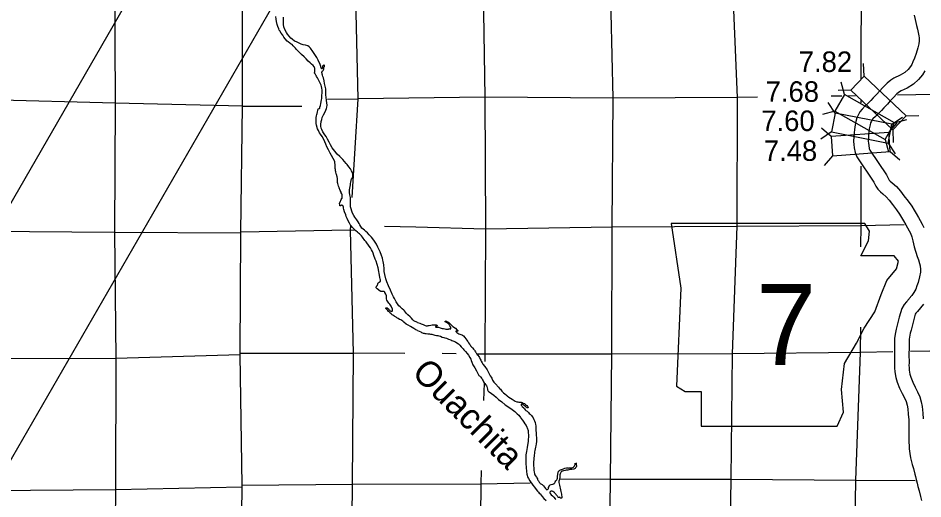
# Model space of a CAD drawing. Extents: x 369523 to 838377, y 495025 to 936819.
# Drawn here: x 630067 to 667340, y 607625 to 627433 of the extents above; entities that cross this region are included whole.
import ezdxf

# ---------------------------------------------------------------- set-up
doc = ezdxf.new("R2010")
doc.units = 0
for name, color, linetype in [('21', 7, 'Continuous'), ('22', 7, 'Continuous'), ('DSN_DRFT_Junk-No-Plot', 7, 'Continuous'), ('Level 1', 7, 'Continuous'), ('Level 10', 7, 'Continuous'), ('Level 15', 7, 'Continuous'), ('Level 21', 7, 'Continuous'), ('Level 22', 7, 'Continuous')]:
    doc.layers.add(name, color=color, linetype=linetype)

msp = doc.modelspace()

# ---------------------------------------------------------------- linework, layer by layer
at = {"layer": '21'}
for p, q in [((715348, 757482), (625588, 602013)), ((623656, 609226), (708796, 756692))]:
    msp.add_line(p, q, dxfattribs=at)
at = {"layer": '22'}
msp.add_lwpolyline([(656967, 618972), (657367, 616307), (657189, 612266), (657544, 612044), (658210, 612044), (658210, 610623), (663806, 610623), (664073, 611200), (663984, 612133), (664117, 613199), (664605, 614042), (664916, 614664), (665360, 615330), (665627, 616041), (665849, 616618), (666249, 617107), (666337, 617417), (666160, 617640), (664783, 617640), (665094, 618261), (665138, 618661), (664954, 618968)], close=True, dxfattribs=at)
at = {"layer": 'Level 1'}
for points in [[(666974, 627551), (667015, 627378), (667079, 627129), (667114, 626982), (667148, 626842), (667173, 626698), (667181, 626615), (667180, 626493), (667174, 626378), (667128, 626205), (667062, 625976), (666989, 625785), (666925, 625634), (666880, 625527), (666827, 625438), (666729, 625321), (666590, 625197), (666405, 625082), (666146, 624963), (666025, 624882), (665867, 624759), (665692, 624576), (665552, 624420), (665442, 624299), (665297, 624148), (665198, 624043), (665095, 623936), (664962, 623813), (664832, 623679), (664741, 623569), (664681, 623462), (664621, 623327), (664576, 623170), (664536, 622956), (664521, 622829), (664508, 622717), (664495, 622550), (664488, 622345), (664497, 622229), (664513, 622087), (664550, 621894), (664618, 621715), (665320, 620671), (665404, 620512), (665479, 620390), (665587, 620276), (665688, 620195), (665830, 620069), (665946, 619934), (666081, 619749), (666251, 619528), (666379, 619357), (666460, 619219), (666546, 619077), (666638, 618917), (666711, 618798), (666774, 618675), (666826, 618568), (666879, 618418), (666924, 618257), (666984, 618005), (667106, 617605), (667155, 617471), (667201, 617319), (667225, 617223), (667238, 617080), (667237, 616971), (667200, 616772), (667147, 616539), (667097, 616403), (667045, 616272), (666969, 616131), (666883, 616010), (666775, 615879)], [(667417, 625256), (667319, 625091), (667162, 624903), (666950, 624714), (666690, 624553), (666439, 624437), (666376, 624395), (666271, 624313), (666132, 624168), (665997, 624018), (665881, 623889), (665731, 623734), (665633, 623629), (665514, 623507), (665381, 623384), (665281, 623280), (665238, 623228), (665217, 623191), (665187, 623123), (665161, 623032), (665129, 622867), (665117, 622758), (665105, 622658), (665094, 622517), (665089, 622357), (665094, 622286), (665107, 622179), (665130, 622059), (665155, 621992), (665835, 620980), (665926, 620809), (665957, 620757), (665995, 620718), (666075, 620653), (666258, 620491), (666417, 620307), (666561, 620109), (666729, 619891), (666880, 619690), (666976, 619525), (667062, 619382), (667154, 619224), (667234, 619092), (667311, 618942), (667380, 618800)], [(666769, 615873), (666666, 615740), (666564, 615635), (666473, 615468), (666418, 615295), (666367, 615118), (666312, 614890), (666270, 614721), (666242, 614612), (666209, 614487), (666173, 614248), (666171, 614066), (666171, 613870), (666165, 613574), (666170, 613251), (666166, 613102), (666170, 613019), (666179, 612857), (666219, 612620), (666276, 612438), (666383, 612184), (666489, 611964), (666581, 611783), (666648, 611632), (666688, 611482), (666720, 611338), (666740, 611112), (666758, 610888), (666764, 610699), (666767, 610503), (666765, 610309), (666763, 610142), (666767, 609951), (666772, 609827), (666777, 609685), (666797, 609490), (666827, 609321), (666853, 609203), (666901, 609048), (666952, 608877), (667010, 608645), (667036, 608543), (667062, 608428), (667099, 608267), (667133, 608136), (667180, 607958), (667236, 607727), (667282, 607561)], [(667242, 615503), (667119, 615345), (667052, 615276), (667028, 615232), (666992, 615121), (666947, 614964), (666895, 614748), (666852, 614574), (666822, 614459), (666797, 614365), (666773, 614200), (666771, 614062), (666771, 613865), (666766, 613573), (666770, 613247), (666766, 613108), (666769, 613050), (666776, 612924), (666804, 612760), (666840, 612645), (666930, 612432), (667027, 612229), (667123, 612040), (667215, 611833), (667271, 611625), (667315, 611429), (667338, 611162), (667358, 610921)], [(667359, 615644), (667237, 615496)]]:
    msp.add_lwpolyline(points, dxfattribs=at)
at = {"layer": 'Level 10'}
for points in [[(642400, 623575), (642413, 623621), (642420, 623660), (642427, 623686), (642443, 623706), (642451, 623712), (642463, 623713), (642481, 623715), (642492, 623725), (642501, 623760), (642522, 623830), (642542, 623921), (642564, 624068), (642573, 624118), (642580, 624170), (642586, 624240), (642589, 624353), (642587, 624463), (642579, 624547), (642567, 624615), (642550, 624668), (642516, 624746), (642443, 624892), (642397, 624977), (642364, 625028), (642345, 625062), (642332, 625082), (642318, 625109), (642303, 625133), (642284, 625169), (642284, 625179), (642289, 625215), (642292, 625261), (642293, 625289), (642293, 625309), (642290, 625343), (642288, 625369), (642281, 625393), (642272, 625415), (642266, 625423), (642229, 625476), (642152, 625542), (642105, 625587), (642023, 625655), (641933, 625751), (641847, 625833), (641747, 625927), (641700, 625976), (641669, 626005), (641602, 626066), (641539, 626134), (641493, 626189), (641440, 626250), (641399, 626297), (641358, 626342), (641323, 626365), (641299, 626377), (641255, 626402), (641189, 626458), (641157, 626481), (641067, 626585), (641019, 626650), (640975, 626733), (640903, 626816), (640847, 626903), (640827, 626942), (640807, 626990), (640765, 627087), (640737, 627172), (640714, 627294), (640704, 627388), (640691, 627502)], [(642785, 623945), (642770, 624043), (642753, 624182), (642743, 624262), (642745, 624362), (642751, 624427), (642749, 624525), (642723, 624622), (642694, 624742), (642677, 624844), (642644, 624977), (642627, 625033), (642606, 625078), (642591, 625118), (642588, 625144), (642586, 625176), (642585, 625206), (642587, 625220), (642596, 625244), (642614, 625263), (642635, 625281), (642653, 625302), (642660, 625330), (642661, 625364), (642662, 625392), (642664, 625406), (642672, 625418), (642681, 625429), (642685, 625435), (642693, 625451), (642693, 625461), (642690, 625471), (642684, 625483), (642672, 625488), (642656, 625490), (642638, 625478), (642623, 625463), (642613, 625451), (642603, 625435), (642602, 625419), (642602, 625407), (642603, 625391), (642599, 625367), (642591, 625352), (642582, 625344), (642572, 625342), (642564, 625346), (642560, 625352), (642549, 625383), (642540, 625431), (642538, 625437), (642510, 625515), (642425, 625701), (642367, 625814), (642298, 625930), (642242, 626017), (642184, 626098), (642141, 626153), (642108, 626190), (642053, 626249), (641998, 626285), (641900, 626317), (641811, 626335), (641729, 626361), (641672, 626390), (641616, 626416), (641539, 626449), (641450, 626489), (641351, 626564), (641304, 626607), (641230, 626686), (641170, 626766), (641129, 626835), (641062, 626958), (641019, 627067), (641003, 627167), (641000, 627211), (641004, 627385), (640998, 627475)], [(646517, 614897), (646370, 614967), (646329, 615004), (646280, 615067), (646214, 615126), (646123, 615208), (646069, 615262), (645985, 615371), (645952, 615400), (645893, 615453), (645807, 615537), (645758, 615583), (645691, 615662), (645637, 615745), (645572, 615881), (645532, 615951), (645476, 616059), (645402, 616222), (645332, 616398), (645262, 616567), (645213, 616696), (645177, 616863), (645154, 616993), (645145, 617101), (645129, 617271), (645110, 617405), (645097, 617464), (645075, 617544), (645042, 617651), (644977, 617810), (644892, 618000), (644830, 618119), (644726, 618289), (644619, 618402), (644525, 618508), (644455, 618581), (644394, 618641), (644343, 618690), (644231, 618784), (644181, 618844), (644144, 618914), (644117, 618967), (644073, 619036), (644015, 619121), (643945, 619231), (643895, 619306), (643847, 619397), (643811, 619483), (643785, 619572), (643767, 619660), (643757, 619724), (643760, 619770), (643762, 619926), (643756, 620038), (643737, 620148), (643725, 620250), (643721, 620316), (643720, 620352), (643737, 620422), (643745, 620495), (643755, 620563), (643764, 620615), (643777, 620668), (643785, 620740), (643807, 620813), (643827, 620841), (643840, 620869), (643853, 620924), (643857, 621004), (643839, 621066), (643806, 621139), (643754, 621228), (643690, 621308), (643626, 621397), (643583, 621438), (643517, 621521), (643447, 621609), (643318, 621736), (643208, 621832), (643109, 621949), (643012, 622091), (642938, 622206), (642875, 622320), (642816, 622447), (642754, 622554), (642698, 622627), (642623, 622745), (642575, 622846), (642556, 622894), (642540, 622981), (642536, 623047), (642549, 623174), (642573, 623259), (642597, 623339), (642647, 623449), (642706, 623550), (642750, 623639), (642772, 623704), (642785, 623758), (642793, 623847), (642785, 623945)], [(644629, 617892), (644584, 617965), (644532, 618034), (644402, 618209), (644355, 618276), (644252, 618402), (644209, 618461), (644170, 618500), (644127, 618545), (644090, 618576), (644045, 618617), (643984, 618665), (643896, 618751), (643847, 618806), (643804, 618855), (643761, 618906), (643713, 618981), (643650, 619106), (643622, 619182), (643587, 619261), (643565, 619332), (643516, 619457), (643488, 619553), (643479, 619601), (643476, 619639), (643465, 619685), (643456, 619698), (643444, 619704), (643428, 619714), (643412, 619721), (643394, 619723), (643380, 619717), (643368, 619708), (643362, 619702), (643355, 619694), (643349, 619694), (643339, 619693), (643319, 619699), (643318, 619719), (643324, 619741), (643308, 619799), (643348, 619888), (643359, 619922), (643376, 619953), (643407, 619996), (643409, 620004), (643411, 620016), (643413, 620028), (643416, 620048), (643418, 620064), (643421, 620082), (643421, 620108), (643417, 620160), (643403, 620196), (643380, 620233), (643373, 620255), (643329, 620336), (643291, 620440), (643287, 620455), (643269, 620515), (643252, 620569), (643241, 620619), (643230, 620666), (643230, 620734), (643227, 620784), (643220, 620828), (643206, 620894), (643180, 620988), (643174, 621016), (643154, 621095), (643146, 621147), (643139, 621203), (643135, 621229), (643134, 621251), (643133, 621291), (643126, 621339), (643125, 621377), (643116, 621499), (643114, 621513), (643105, 621551), (643043, 621653), (642976, 621776), (642926, 621871), (642855, 622001), (642790, 622128), (642743, 622241), (642707, 622340), (642665, 622432), (642592, 622550), (642522, 622652), (642486, 622708), (642436, 622797), (642401, 622876), (642357, 623017), (642346, 623085), (642341, 623217), (642340, 623335), (642356, 623402), (642377, 623458), (642384, 623504), (642400, 623575)], [(646525, 614560), (646457, 614597), (646410, 614620), (646370, 614641), (646307, 614681), (646238, 614728), (646139, 614779), (646058, 614821), (645954, 614907), (645915, 614942), (645875, 614973), (645834, 614996), (645778, 615019), (645721, 615052), (645676, 615083), (645638, 615108), (645593, 615137), (645571, 615152), (645541, 615172), (645500, 615199), (645478, 615214), (645455, 615232), (645415, 615261), (645392, 615284), (645376, 615306), (645351, 615325), (645331, 615349), (645302, 615382), (645277, 615408), (645267, 615417), (645261, 615423), (645234, 615449), (645222, 615468), (645220, 615478), (645217, 615492), (645221, 615494), (645225, 615496), (645235, 615503), (645249, 615499), (645269, 615492), (645320, 615459), (645345, 615431), (645375, 615402), (645396, 615374), (645416, 615359), (645436, 615349), (645460, 615354), (645476, 615366), (645484, 615378), (645487, 615399), (645491, 615413), (645488, 615441), (645450, 615532), (645431, 615564), (645409, 615601), (645375, 615648), (645343, 615690), (645306, 615735), (645264, 615808), (645248, 615868), (645245, 615930), (645237, 615996), (645220, 616065), (645180, 616134), (645170, 616148), (645146, 616164), (645117, 616171), (645086, 616170), (645050, 616169), (645030, 616169), (645010, 616174), (644985, 616182), (644855, 616275), (644839, 616294), (644829, 616302), (644815, 616316), (644814, 616336), (644816, 616356), (644825, 616380), (644842, 616407), (644866, 616419), (644875, 616439), (644881, 616476), (644888, 616504), (644905, 616532), (644937, 616553), (644956, 616564), (644978, 616574), (644988, 616580), (644997, 616601), (644990, 616655), (644982, 616682), (644968, 616754), (644899, 617143), (644855, 617286), (644818, 617414), (644782, 617507), (644723, 617656), (644693, 617743), (644669, 617813), (644629, 617892)], [(646517, 614897), (646616, 614862), (646677, 614835), (646753, 614811), (646836, 614766), (646880, 614757), (646930, 614759), (646962, 614764), (646996, 614772), (647066, 614785), (647122, 614793), (647172, 614794), (647261, 614795), (647283, 614795), (647305, 614787), (647323, 614777), (647329, 614769), (647331, 614761), (647323, 614747), (647303, 614735), (647296, 614729), (647272, 614725), (647262, 614721), (647259, 614723), (647258, 614721), (647258, 614715), (647266, 614707), (647274, 614701), (647312, 614701), (647388, 614696), (647461, 614677), (647541, 614650), (647587, 614640), (647642, 614631), (647682, 614623), (647744, 614614), (647770, 614614), (647796, 614616), (647816, 614625), (647832, 614633), (647852, 614639), (647870, 614635), (647882, 614627), (647890, 614631), (647898, 614655), (647898, 614669), (647892, 614695), (647855, 614755), (647842, 614777), (647822, 614812), (647804, 614834), (647773, 614858), (647753, 614868), (647715, 614889), (647691, 614905), (647693, 614903), (647664, 614921), (647660, 614927), (647666, 614941), (647676, 614953), (647688, 614955), (647706, 614949), (647757, 614924), (647795, 614900), (647825, 614882), (647844, 614863), (647906, 614801), (647981, 614734), (648080, 614655), (648137, 614596), (648153, 614584), (648176, 614560), (648180, 614556), (648182, 614552), (648180, 614540), (648172, 614532), (648156, 614526), (648134, 614532), (648124, 614538), (648110, 614540), (648096, 614538), (648096, 614534), (648102, 614518), (648110, 614506), (648137, 614480), (648177, 614459), (648223, 614431), (648300, 614402), (648350, 614382), (648375, 614365), (648409, 614337), (648466, 614280), (648511, 614218), (648549, 614167), (648580, 614125), (648604, 614091), (648621, 614058), (648669, 613994), (648686, 613966), (648710, 613935), (648723, 613917)], [(646525, 614560), (646654, 614509), (646689, 614485), (646733, 614460), (646755, 614456), (646793, 614446), (646828, 614433), (646880, 614435), (646948, 614430), (647010, 614420), (647058, 614417), (647115, 614408), (647187, 614386), (647229, 614375), (647310, 614360), (647352, 614352), (647404, 614341), (647456, 614333), (647470, 614329), (647541, 614294), (647612, 614271), (647642, 614265), (647722, 614242), (647799, 614209), (647889, 614172), (647938, 614156), (648018, 614125), (648057, 614104), (648103, 614076), (648206, 614007), (648263, 613958), (648324, 613887), (648397, 613811), (648435, 613768), (648504, 613695), (648571, 613615), (648618, 613552), (648670, 613451), (648711, 613377), (648733, 613323), (648762, 613252), (648805, 613150), (648879, 613019), (648947, 612900), (648998, 612821), (649051, 612715), (649081, 612698), (649112, 612654), (649165, 612589), (649205, 612533), (649226, 612483), (649244, 612452), (649271, 612402), (649301, 612374), (649328, 612335), (649358, 612289), (649371, 612255), (649390, 612197), (649400, 612149), (649403, 612116), (649411, 612088), (649427, 612064), (649445, 612052), (649474, 612040), (649571, 611971), (649664, 611896), (649759, 611816), (649860, 611725), (649994, 611622), (650137, 611504), (650242, 611437), (650420, 611303), (650530, 611224), (650631, 611131), (650696, 611068), (650763, 610977), (650783, 610951), (650840, 610862), (650894, 610780), (650940, 610723), (650999, 610642), (651030, 610576), (651041, 610550), (651078, 610445), (651089, 610169), (651084, 610087), (651081, 609997), (651036, 609739), (651011, 609571), (650989, 609447), (650982, 609321), (650979, 609211), (650981, 609089), (650991, 608921), (651007, 608749), (651030, 608644), (651067, 608510), (651092, 608461), (651153, 608363), (651270, 608187), (651339, 608108)], [(648723, 613917), (648751, 613891), (648781, 613863), (648800, 613840), (648832, 613800), (648863, 613758), (648887, 613723), (648910, 613687), (648930, 613659), (648936, 613645), (648948, 613619), (648967, 613584), (648985, 613562), (649007, 613540), (649042, 613496), (649071, 613449), (649105, 613387), (649124, 613341), (649141, 613302), (649179, 613230), (649210, 613180), (649297, 613081), (649391, 612939), (649434, 612859), (649453, 612811), (649486, 612744), (649514, 612698), (649549, 612639), (649578, 612593), (649611, 612523), (649662, 612440), (649716, 612379), (649789, 612309), (649808, 612282), (649856, 612230), (649903, 612179), (649934, 612141), (649993, 612068), (650066, 611991), (650120, 611947), (650189, 611894), (650218, 611870), (650284, 611821), (650345, 611778), (650424, 611728), (650460, 611703), (650506, 611675), (650549, 611654), (650609, 611630), (650649, 611621), (650694, 611613), (650730, 611612), (650794, 611604), (650832, 611595), (650871, 611575), (650905, 611558), (650927, 611550), (650953, 611526), (651000, 611493), (651032, 611467), (651048, 611451), (651057, 611441), (651069, 611421), (651073, 611406), (651073, 611402), (651075, 611396), (651075, 611392), (651073, 611386), (651069, 611378), (651067, 611377), (651035, 611381), (651001, 611407), (650966, 611436), (650932, 611462), (650902, 611486), (650877, 611505), (650853, 611523), (650843, 611531), (650815, 611531), (650797, 611529), (650791, 611526), (650785, 611504), (650791, 611491), (650802, 611473), (650822, 611455), (650838, 611435), (650897, 611376), (650915, 611356), (650935, 611330), (650954, 611300), (650986, 611273), (651033, 611237), (651090, 611180), (651126, 611142), (651161, 611109), (651217, 611057), (651250, 611020), (651284, 610970), (651319, 610899), (651344, 610843), (651369, 610769)], [(651369, 610769), (651386, 610689), (651389, 610634), (651390, 610540), (651395, 610444), (651404, 610346), (651415, 610248), (651426, 610142), (651429, 610083), (651420, 609995), (651409, 609894), (651394, 609818), (651386, 609758), (651356, 609618), (651346, 609558), (651337, 609514), (651320, 609422), (651312, 609270), (651310, 609210), (651303, 609186), (651301, 609122), (651300, 609034), (651306, 608868), (651311, 608797), (651328, 608737), (651345, 608661), (651357, 608621), (651382, 608574), (651418, 608518), (651435, 608494), (651457, 608448), (651467, 608425), (651482, 608395), (651488, 608387), (651500, 608371), (651529, 608315), (651541, 608299), (651561, 608280), (651580, 608254), (651630, 608226), (651650, 608215), (651669, 608203), (651703, 608171), (651711, 608161), (651797, 608054), (651815, 608029), (651827, 608019), (651849, 608007), (651863, 608005), (651871, 608007), (651887, 608013), (651893, 608019), (651905, 608033), (651909, 608045), (651913, 608058), (651911, 608075), (651913, 608084), (651918, 608092), (651940, 608142), (651948, 608158), (651960, 608172), (651977, 608194), (651987, 608206), (652029, 608219), (652093, 608237), (652127, 608246), (652137, 608250), (652159, 608262), (652171, 608276), (652179, 608288), (652191, 608314), (652197, 608326), (652200, 608338), (652208, 608354), (652212, 608364), (652226, 608380), (652242, 608397), (652248, 608403), (652256, 608417), (652272, 608441), (652283, 608475), (652287, 608499), (652292, 608547), (652294, 608583), (652296, 608623), (652303, 608673), (652309, 608701), (652320, 608733), (652330, 608759), (652334, 608773), (652356, 608787), (652386, 608804), (652412, 608818), (652458, 608840), (652531, 608869), (652593, 608892), (652659, 608900), (652722, 608899), (652750, 608897), (652786, 608898), (652788, 608898)], [(653060, 609110), (653056, 609088), (653059, 609054), (653061, 609034), (653063, 609022), (653067, 609007), (653068, 608977), (653060, 608937), (653034, 608904), (653011, 608882), (652967, 608856), (652877, 608841), (652793, 608830), (652713, 608815), (652640, 608802), (652598, 608794), (652534, 608785), (652488, 608773), (652470, 608763), (652445, 608742), (652423, 608714), (652411, 608690), (652395, 608654), (652384, 608614), (652378, 608556), (652377, 608506), (652376, 608456), (652370, 608428), (652356, 608394), (652341, 608350), (652339, 608300), (652371, 608194), (652385, 608128), (652400, 608061), (652409, 608003), (652426, 607925), (652434, 607879), (652447, 607815), (652453, 607777), (652460, 607726), (652462, 607714), (652465, 607672), (652459, 607660), (652449, 607651), (652437, 607649), (652413, 607659), (652400, 607671), (652392, 607681), (652378, 607687), (652358, 607692), (652336, 607684), (652318, 607680), (652312, 607690), (652308, 607714), (652293, 607736), (652249, 607785), (652226, 607813), (652190, 607847), (652178, 607862), (652161, 607884), (652131, 607908), (652099, 607928), (652073, 607939), (652046, 607943), (652018, 607941), (651998, 607935), (651985, 607922), (651979, 607910), (651975, 607898), (651975, 607882), (651981, 607848), (652028, 607799), (652077, 607748), (652138, 607694), (652198, 607633), (652217, 607601)], [(652788, 608898), (652882, 608907), (652884, 608905), (652920, 608919), (652936, 608925), (652948, 608935), (652960, 608947), (652970, 608962), (652981, 608972), (652993, 608990), (653003, 609008), (653007, 609016), (653011, 609042), (653017, 609062), (653022, 609092)], [(651339, 608108), (651414, 608008), (651465, 607941), (651503, 607901), (651534, 607866), (651568, 607834), (651654, 607729), (651729, 607648), (651824, 607555)]]:
    msp.add_lwpolyline(points, dxfattribs=at)
at = {"layer": 'Level 15'}
msp.add_lwpolyline([(639045, 597495), (639229, 602722), (639296, 608126), (639302, 608196), (639217, 613566), (639217, 613634), (639248, 618581), (639249, 618617), (639316, 623803), (639307, 629047), (639321, 631663)], dxfattribs=at)
at = {"layer": 'Level 21'}
for p, q in [((664916, 625039), (664900, 625567)), ((664109, 624291), (663969, 624800)), ((664373, 624462), (663845, 624446)), ((663728, 623518), (663434, 623957)), ((663718, 623602), (663209, 623462)), ((666059, 623060), (666498, 623354)), ((666175, 623118), (666684, 623258)), ((666646, 623410), (667174, 623426)), ((663564, 622550), (663164, 622895)), ((665934, 622725), (666278, 623124)), ((666103, 622834), (666119, 622306)), ((663575, 622741), (663137, 622447)), ((665784, 622429), (665924, 621920)), ((665906, 622283), (666200, 621844)), ((663622, 621760), (663277, 621361)), ((665992, 621935), (666391, 621590))]:
    msp.add_line(p, q, dxfattribs=at)
for points in [[(664373, 624462), (666103, 622834), (666646, 623410), (664916, 625039)], [(666175, 623118), (664109, 624291), (663718, 623602), (665784, 622429)], [(663575, 622741), (665906, 622283), (666059, 623060), (663728, 623518)], [(663622, 621760), (665992, 621935), (665934, 622725), (663564, 622550)]]:
    msp.add_lwpolyline(points, close=True, dxfattribs=at)
at = {"layer": 'Level 22'}
for points in [[(643834, 620042), (644071, 624112), (643954, 629432), (643869, 634954)], [(649051, 635049), (649214, 629432), (649299, 624179), (649318, 618758), (649294, 613581), (649297, 613285)], [(654437, 606152), (654470, 608432), (654532, 613587), (654543, 618830), (654582, 624135), (654462, 629419), (654293, 635024)], [(659532, 634986), (659472, 629419), (659685, 624158), (659675, 618859), (659483, 613606), (659423, 608435), (659341, 603217)], [(664796, 624930), (664813, 629352), (664770, 634974)], [(634093, 634475), (634036, 629194), (634069, 623934), (634032, 618609), (634099, 613403), (634077, 608018), (634029, 602734)], [(639316, 623803), (634069, 623934), (628816, 624072), (623550, 624205), (618441, 623999), (613145, 624051), (607757, 624089)], [(642815, 624090), (644071, 624112)], [(660531, 624170), (659685, 624158), (654582, 624135), (649299, 624179), (644071, 624112)], [(663995, 624220), (663555, 624213)], [(664562, 624228), (664231, 624223)], [(664793, 623938), (664793, 624033)], [(670068, 624321), (666287, 624256)], [(639316, 623803), (641756, 623802)], [(664790, 618007), (664794, 618882), (664794, 621339)], [(607712, 618911), (612963, 618843), (618247, 618806), (623662, 618727), (628765, 618654), (634032, 618609), (639248, 618581)], [(643785, 602748), (643844, 608230), (643888, 613629), (643762, 618692), (643769, 618899)], [(645165, 618866), (646458, 618831)], [(646458, 618831), (649318, 618758), (654543, 618830), (659675, 618859), (664794, 618882), (666571, 618933)], [(643946, 618689), (643750, 618690), (639249, 618617)], [(664689, 603101), (664530, 605832), (664573, 608394), (664775, 613655), (664779, 614699)], [(639217, 613566), (634099, 613403), (628888, 613399), (623553, 613374), (618288, 613461), (613007, 613497), (609922, 613504)], [(639217, 613634), (643888, 613629)], [(645999, 613618), (643888, 613629)], [(648108, 613607), (647536, 613610)], [(666098, 613680), (664775, 613655), (659483, 613606), (654532, 613587), (649294, 613581), (648979, 613588)], [(670020, 613753), (666831, 613693)], [(649261, 612392), (649239, 611685)], [(649150, 608800), (649133, 608249), (649078, 602825)], [(652406, 608452), (654470, 608432), (659423, 608435), (664573, 608394), (667020, 608380)], [(617540, 608185), (618257, 608178), (623529, 608099), (628815, 607972), (634077, 608018), (639296, 608126)], [(639302, 608196), (643844, 608230)], [(643844, 608230), (649133, 608249), (651164, 608282)]]:
    msp.add_lwpolyline(points, dxfattribs=at)

# ---------------------------------------------------------------- texts
at = {"layer": '22'}
msp.add_text('7', height=3326, dxfattribs=at).set_placement((660472, 613147))
at = {"layer": 'DSN_DRFT_Junk-No-Plot'}
for s, p in [('7.82', (662226, 625214)), ('7.68', (660863, 623985)), ('7.60', (660683, 622780)), ('7.48', (660787, 621551))]:
    msp.add_text(s, height=844.8, dxfattribs=at).set_placement(p)
at = {"layer": 'Level 10'}
msp.add_text('Ouachita', height=1056, rotation=315, dxfattribs=at).set_placement((646239, 612773))

doc.saveas('drawing.dxf')
